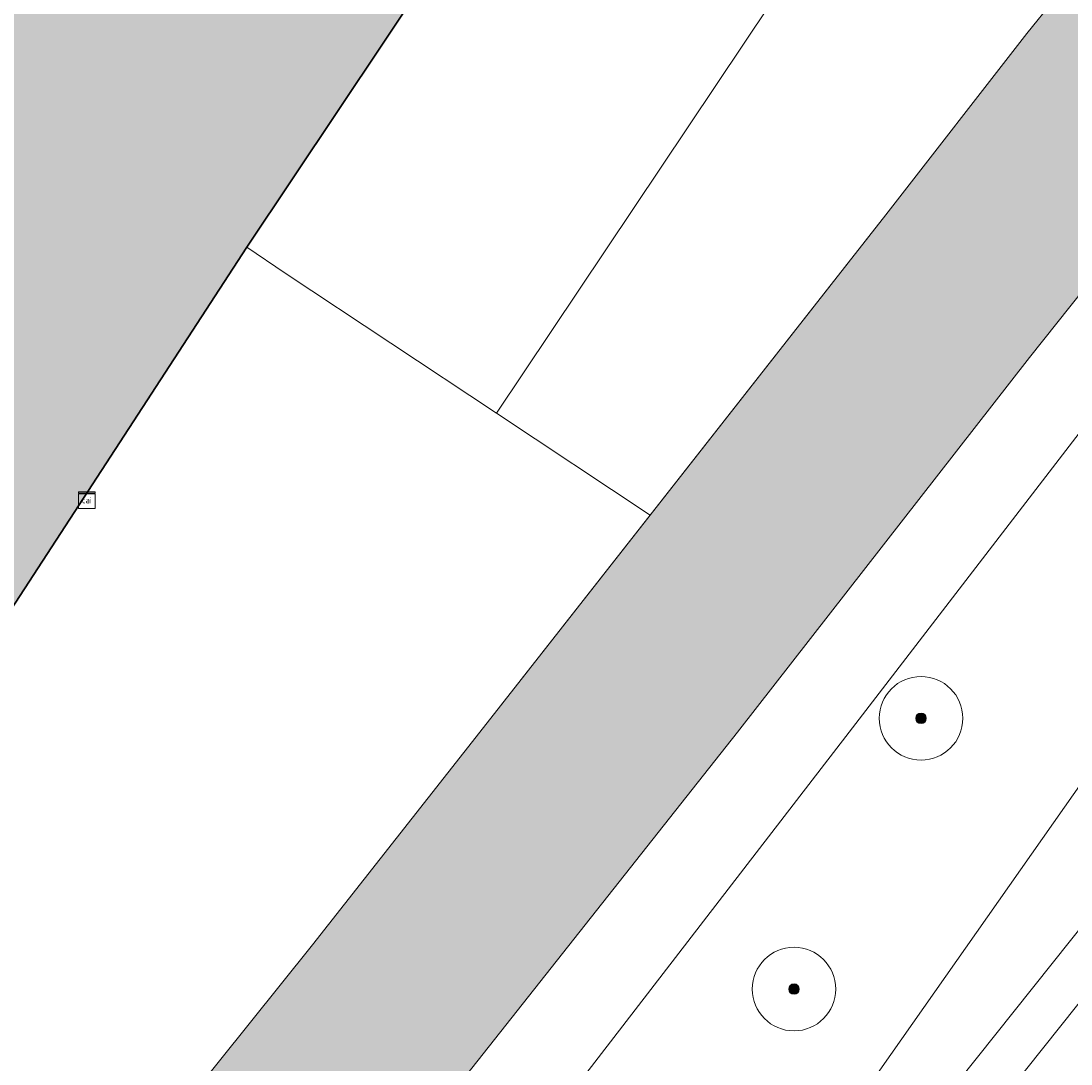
# Model space of a CAD drawing. Header units: metres. Extents: x 125349 to 128236, y 501602 to 503797.
# Tile 514 of 656: x 127310 to 127335, y 502492 to 502517. Entities that reach past the tile are written whole.
import ezdxf
from ezdxf.enums import TextEntityAlignment as Align

# ---------------------------------------------------------------- set-up
doc = ezdxf.new("R2010")
doc.units = ezdxf.units.M
doc.layers.get('0').update_dxf_attribs({"linetype": 'CONTINUOUS'})
for name, color, linetype, lineweight in [('B-WE-GK-BESCHOEIING-G', 130, 'GK-BESCHOEIING-SO', 18), ('B-WE-GR-BEPLANTING_CULTUUR_BOSPLANTSOEN-GV', 90, 'CONTINUOUS', 18), ('B-WE-GR-BOOM-S-500', 90, 'CONTINUOUS', 18), ('B-WE-GR-GROENVOORZIENING-GV', 80, 'CONTINUOUS', 18), ('B-WE-IE-MEUBILAIR-S', 7, 'CONTINUOUS', 18), ('B-WE-OG-BEBOUWING-GV', 7, 'CONTINUOUS', 35), ('B-WE-OG-TERREIN_BEGROEID-GV', 7, 'CONTINUOUS', 18), ('B-WE-OG-WATER-GV', 130, 'CONTINUOUS', 18), ('B-WE-OG-WEG-GV', 7, 'CONTINUOUS', 18), ('B-WE-VH-GESLOTENVERHARDING_ASFALT-GV', 10, 'CONTINUOUS', 18), ('B-WE-VH-OPENVERHARDING_BETONSTRAATSTEEN-GV', 90, 'CONTINUOUS', 18)]:
    doc.layers.add(name, color=color, linetype=linetype, lineweight=lineweight)
doc.layers.add('B-WE-OG-BEBOUWING-V', color=7, linetype='CONTINUOUS', lineweight=18, true_color=0xcc646e)
doc.layers.add('B-WE-OG-WATER-V', color=7, linetype='CONTINUOUS', lineweight=18, true_color=0xbee8ff)
doc.styles.add('NLCS-ISO', font='NLCS-ISO.ttf')
doc.linetypes.add('GK-BESCHOEIING-SO', pattern='A,18,-3,[1,NLCS.SHX,S=0.6,R=0,X=0,Y=0],-3', length=24)

# ---------------------------------------------------------------- blocks, each defined once
blk = doc.blocks.new('SIE-MEUBILAIR_KAST_CAI-SO')
for points in [[(-1, 1), (1, 1), (1, 0.84), (-1, 0.84)], [(-1, 0.76), (1, 0.76), (1, -1), (-1, -1)]]:
    blk.add_lwpolyline(points, close=True)
at = {"style": 'NLCS-ISO'}
blk.add_text('cai', height=0.75, dxfattribs=at).set_placement((0, 0), align=Align.MIDDLE_CENTER)
blk = doc.blocks.new('SGR-BOOM_01-SO')
at = {"linetype": 'ByBlock', "lineweight": 18}
h = blk.add_hatch(color=0, dxfattribs=at)
h.dxf.hatch_style = 1
edge = h.paths.add_edge_path()
edge.add_arc((0, 0), 0.25, 0, 360)
at = {"color": 0, "linetype": 'ByBlock', "lineweight": 18}
for radius in [2, 0.25]:
    blk.add_circle((0, 0), radius, dxfattribs=at)

msp = doc.modelspace()

# ---------------------------------------------------------------- hatches: boundary and pattern name
at = {"layer": 'B-WE-OG-BEBOUWING-V'}
msp.add_hatch(color=256, dxfattribs=at).paths.add_polyline_path([(127278.803, 502457.538), (127306.795, 502499.177), (127307.353, 502500), (127309.001, 502502.426), (127314.987, 502511.606), (127331.392, 502536.16), (127334.293, 502540.368), (127324.053, 502547.488), (127323.99, 502547.393), (127323.809, 502547.122), (127322.56, 502547.95), (127320.376, 502544.838), (127321.71, 502543.979), (127293.946, 502502.4), (127292.337, 502500), (127265.466, 502459.916), (127264.149, 502460.825), (127262.116, 502457.613), (127263.362, 502456.777), (127263.117, 502456.412), (127263.241, 502456.328), (127272.012, 502450.358), (127273.359, 502449.441)])
at = {"layer": 'B-WE-OG-WATER-V'}
h = msp.add_hatch(color=256, dxfattribs=at)
edge = h.paths.add_edge_path()
edge.add_line((127146.932, 502282.446), (127145.997, 502281.283))
edge.add_line((127145.997, 502281.283), (127125.073, 502254.623))
edge.add_line((127125.073, 502254.623), (127121.315, 502250))
edge.add_line((127121.315, 502250), (127105.7, 502230.321))
edge.add_line((127105.7, 502230.321), (127092.161, 502213.258))
edge.add_line((127092.161, 502213.258), (127073.659, 502190.454))
edge.add_line((127073.659, 502190.454), (127048.805, 502159.686))
edge.add_line((127048.805, 502159.686), (127016.739, 502119.704))
edge.add_line((127016.739, 502119.704), (127011.991, 502113.788))
edge.add_line((127011.991, 502113.788), (127006.339, 502106.746))
edge.add_line((127006.339, 502106.746), (127001.514, 502100.734))
edge.add_line((127001.514, 502100.734), (127000, 502098.829))
edge.add_line((127000, 502098.829), (126995.757, 502093.501))
edge.add_arc((126994.338, 502094.368), 1.663, 307.9347, 328.5908, ccw=False)
edge.add_arc((126994.266, 502094.47), 1.787, 290.8977, 307.7223, ccw=False)
edge.add_line((126994.904, 502092.8), (126992.703, 502091.951))
edge.add_line((126992.703, 502091.951), (126993.101, 502090.199))
edge.add_line((126993.101, 502090.199), (126990.848, 502087.398))
edge.add_line((126990.848, 502087.398), (126989.296, 502085.403))
edge.add_arc((126991.447, 502083.282), 3.021, 135.4056, 155.9768)
edge.add_arc((126991.247, 502083.511), 2.747, 158.6408, 165.4838)
edge.add_arc((126991.098, 502083.565), 2.59, 165.8042, 203.7908)
edge.add_arc((126991.084, 502083.558), 2.574, 203.7674, 237.2676)
edge.add_arc((126991.118, 502084.558), 3.473, 245.7558, 267.9205)
edge.add_arc((126991.046, 502083.986), 2.898, 268.9368, 294.3357)
edge.add_arc((126990.526, 502084.506), 3.595, 298.4651, 315.5747)
edge.add_line((126993.094, 502081.989), (126996.543, 502086.319))
edge.add_line((126996.543, 502086.319), (127000, 502090.659))
edge.add_line((127000, 502090.659), (127002.168, 502093.374))
edge.add_line((127002.168, 502093.374), (127018.05, 502113.191))
edge.add_line((127018.05, 502113.191), (127031.108, 502129.472))
edge.add_line((127031.108, 502129.472), (127061.611, 502167.612))
edge.add_line((127061.611, 502167.612), (127076.18, 502185.636))
edge.add_line((127076.18, 502185.636), (127097.104, 502211.626))
edge.add_line((127097.104, 502211.626), (127127.528, 502250))
edge.add_line((127127.528, 502250), (127141.585, 502267.668))
edge.add_line((127141.585, 502267.668), (127174.668, 502308.914))
edge.add_line((127174.668, 502308.914), (127184.906, 502321.879))
edge.add_line((127184.906, 502321.879), (127188.636, 502326.611))
edge.add_line((127188.636, 502326.611), (127189.054, 502327.119))
edge.add_line((127189.054, 502327.119), (127190.095, 502328.384))
edge.add_line((127190.095, 502328.384), (127190.593, 502328.989))
edge.add_line((127190.593, 502328.989), (127194.521, 502333.834))
edge.add_line((127194.521, 502333.834), (127200.996, 502341.901))
edge.add_line((127200.996, 502341.901), (127210.601, 502354.098))
edge.add_line((127210.601, 502354.098), (127221.457, 502367.694))
edge.add_line((127221.457, 502367.694), (127227.76, 502375.492))
edge.add_line((127227.76, 502375.492), (127239.316, 502389.987))
edge.add_line((127239.316, 502389.987), (127250.522, 502404.183))
edge.add_line((127250.522, 502404.183), (127250.931, 502404.69))
edge.add_line((127250.931, 502404.69), (127252.814, 502407.025))
edge.add_line((127252.814, 502407.025), (127253.223, 502407.532))
edge.add_line((127253.223, 502407.532), (127261.528, 502418.029))
edge.add_line((127261.528, 502418.029), (127262.16, 502418.83))
edge.add_line((127262.16, 502418.83), (127280.756, 502442.371))
edge.add_line((127280.756, 502442.371), (127281.388, 502443.172))
edge.add_line((127281.388, 502443.172), (127288.742, 502452.27))
edge.add_line((127288.742, 502452.27), (127292.844, 502457.368))
edge.add_line((127292.844, 502457.368), (127301.099, 502467.765))
edge.add_line((127301.099, 502467.765), (127310.554, 502479.662))
edge.add_line((127310.554, 502479.662), (127316.457, 502487.01))
edge.add_line((127316.457, 502487.01), (127326.723, 502500))
edge.add_line((127326.723, 502500), (127333.71, 502508.963))
edge.add_line((127333.71, 502508.963), (127335.017, 502510.607))
edge.add_line((127335.017, 502510.607), (127336.627, 502512.7))
edge.add_line((127336.627, 502512.7), (127337.733, 502514.095))
edge.add_line((127337.733, 502514.095), (127339.041, 502516.04))
edge.add_line((127339.041, 502516.04), (127342.413, 502521.025))
edge.add_line((127342.413, 502521.025), (127343.922, 502523.169))
edge.add_line((127343.922, 502523.169), (127345.282, 502525.313))
edge.add_line((127345.282, 502525.313), (127347.094, 502528.256))
edge.add_line((127347.094, 502528.256), (127349.97, 502532.701))
edge.add_line((127349.97, 502532.701), (127348.925, 502534.188))
edge.add_line((127348.925, 502534.188), (127347.874, 502534.784))
edge.add_line((127347.874, 502534.784), (127345.706, 502535.075))
edge.add_line((127345.706, 502535.075), (127344.77, 502533.818))
edge.add_line((127344.77, 502533.818), (127343.611, 502531.773))
edge.add_line((127343.611, 502531.773), (127342.1, 502529.279))
edge.add_line((127342.1, 502529.279), (127339.935, 502525.888))
edge.add_line((127339.935, 502525.888), (127339.482, 502525.14))
edge.add_line((127339.482, 502525.14), (127334.298, 502517.512))
edge.add_line((127334.298, 502517.512), (127333.645, 502516.715))
edge.add_line((127333.645, 502516.715), (127330.276, 502512.38))
edge.add_line((127330.276, 502512.38), (127324.635, 502505.193))
edge.add_line((127324.635, 502505.193), (127320.559, 502500))
edge.add_line((127320.559, 502500), (127316.56, 502494.911))
edge.add_line((127316.56, 502494.911), (127303.003, 502478.016))
edge.add_line((127303.003, 502478.016), (127288.996, 502460.371))
edge.add_line((127288.996, 502460.371), (127283.864, 502454.114))
edge.add_line((127283.864, 502454.114), (127280.592, 502450.124))
edge.add_line((127280.592, 502450.124), (127273.338, 502440.977))
edge.add_line((127273.338, 502440.977), (127272.406, 502439.824))
edge.add_line((127272.406, 502439.824), (127267.412, 502433.643))
edge.add_line((127267.412, 502433.643), (127265.784, 502431.629))
edge.add_line((127265.784, 502431.629), (127264.526, 502430.033))
edge.add_line((127264.526, 502430.033), (127263.689, 502428.97))
edge.add_line((127263.689, 502428.97), (127258.337, 502422.178))
edge.add_line((127258.337, 502422.178), (127257.079, 502420.582))
edge.add_line((127257.079, 502420.582), (127256.73, 502420.141))
edge.add_line((127256.73, 502420.141), (127247.423, 502408.377))
edge.add_line((127247.423, 502408.377), (127247.074, 502407.936))
edge.add_line((127247.074, 502407.936), (127233.567, 502391.041))
edge.add_line((127233.567, 502391.041), (127220.66, 502374.896))
edge.add_line((127220.66, 502374.896), (127210.055, 502361.549))
edge.add_line((127210.055, 502361.549), (127195.947, 502343.954))
edge.add_line((127195.947, 502343.954), (127192.549, 502339.583))
edge.add_line((127192.549, 502339.583), (127188.794, 502334.752))
edge.add_line((127188.794, 502334.752), (127187.242, 502332.86))
edge.add_line((127187.242, 502332.86), (127186.557, 502331.941))
edge.add_line((127186.557, 502331.941), (127186.756, 502331.78))
edge.add_line((127186.756, 502331.78), (127186.503, 502331.467))
edge.add_line((127186.503, 502331.467), (127186.448, 502331.398))
edge.add_line((127186.448, 502331.398), (127186.353, 502331.281))
edge.add_line((127186.353, 502331.281), (127186.067, 502330.928))
edge.add_line((127186.067, 502330.928), (127185.323, 502330.007))
edge.add_line((127185.323, 502330.007), (127185.112, 502329.746))
edge.add_line((127185.112, 502329.746), (127184.871, 502329.447))
edge.add_line((127184.871, 502329.447), (127184.543, 502329.336))
edge.add_line((127184.543, 502329.336), (127182.177, 502326.417))
edge.add_line((127182.177, 502326.417), (127166.026, 502306.191))
edge.add_line((127166.026, 502306.191), (127162.786, 502302.162))
edge.add_line((127162.786, 502302.162), (127146.932, 502282.446))

# ---------------------------------------------------------------- linework, layer by layer
at = {"layer": 'B-WE-GK-BESCHOEIING-G', "flags": 128}
for points in [[(127186.756, 502331.78), (127186.557, 502331.941), (127187.242, 502332.86), (127188.794, 502334.752), (127195.947, 502343.954), (127210.055, 502361.549), (127220.66, 502374.896), (127233.567, 502391.041), (127247.074, 502407.936), (127247.423, 502408.377), (127256.73, 502420.141), (127257.079, 502420.582), (127258.337, 502422.178), (127264.526, 502430.033), (127265.784, 502431.629), (127273.338, 502440.977), (127280.592, 502450.124), (127288.996, 502460.371), (127303.003, 502478.016), (127316.56, 502494.911), (127320.559, 502500), (127330.276, 502512.38), (127333.645, 502516.715), (127334.298, 502517.512), (127339.482, 502525.14), (127339.935, 502525.888), (127342.1, 502529.279), (127343.611, 502531.773), (127344.77, 502533.818), (127345.706, 502535.075), (127347.874, 502534.784)], [(127190.593, 502328.989), (127194.521, 502333.834), (127200.996, 502341.901), (127210.601, 502354.098), (127221.457, 502367.694), (127227.76, 502375.492), (127239.316, 502389.987), (127250.522, 502404.183), (127250.931, 502404.69), (127252.814, 502407.025), (127253.223, 502407.532), (127261.528, 502418.029), (127262.16, 502418.83), (127280.756, 502442.371), (127281.388, 502443.172), (127288.742, 502452.27), (127292.844, 502457.368), (127301.099, 502467.765), (127310.554, 502479.662), (127316.457, 502487.01), (127326.723, 502500), (127333.71, 502508.963), (127335.017, 502510.607), (127336.627, 502512.7), (127337.733, 502514.095), (127339.041, 502516.04), (127342.413, 502521.025), (127343.922, 502523.169), (127345.282, 502525.313), (127347.094, 502528.256), (127349.97, 502532.701), (127348.925, 502534.188)]]:
    msp.add_lwpolyline(points, dxfattribs=at)
at = {"layer": 'B-WE-GR-BEPLANTING_CULTUUR_BOSPLANTSOEN-GV', "flags": 128}
msp.add_lwpolyline([(127324.635, 502505.193), (127330.276, 502512.38), (127333.645, 502516.715), (127334.298, 502517.512), (127339.482, 502525.14), (127339.935, 502525.888), (127342.1, 502529.279), (127343.611, 502531.773), (127344.77, 502533.818), (127345.706, 502535.075), (127347.92, 502538.64), (127343.657, 502541.622), (127337.379, 502532.176), (127320.96, 502507.634)], close=True, dxfattribs=at)
at = {"layer": 'B-WE-GR-GROENVOORZIENING-GV', "flags": 128}
msp.add_lwpolyline([(127324.35, 502482.035), (127339.206, 502500.679), (127342.217, 502504.479), (127348.701, 502513.344), (127356.195, 502524.621), (127357.626, 502527.291), (127358.371, 502529.373), (127357.834, 502531.893), (127357.04, 502533.068), (127353.358, 502534.607), (127350.702, 502534.633), (127349.97, 502532.701), (127347.094, 502528.256), (127345.282, 502525.313), (127343.922, 502523.169), (127342.413, 502521.025), (127339.041, 502516.04), (127337.733, 502514.095), (127336.627, 502512.7), (127335.017, 502510.607), (127333.71, 502508.963), (127326.723, 502500), (127316.457, 502487.01)], dxfattribs=at)
for points in [[(127335.064, 502507.364), (127329.399, 502500), (127312.644, 502478.256), (127316.18, 502475.512), (127328.345, 502489.365), (127335.809, 502500), (127338.077, 502503.212)], [(127335.064, 502507.364), (127338.077, 502503.212), (127335.809, 502500), (127328.345, 502489.365), (127316.18, 502475.512), (127312.644, 502478.256), (127329.399, 502500)]]:
    msp.add_lwpolyline(points, close=True, dxfattribs=at)
at = {"layer": 'B-WE-OG-BEBOUWING-GV', "flags": 128}
msp.add_lwpolyline([(127278.803, 502457.538), (127306.795, 502499.177), (127307.353, 502500), (127309.001, 502502.426), (127314.987, 502511.606), (127331.392, 502536.16), (127334.293, 502540.368), (127324.053, 502547.488), (127323.99, 502547.393), (127323.809, 502547.122), (127322.56, 502547.95), (127320.376, 502544.838), (127321.71, 502543.979), (127293.946, 502502.4), (127292.337, 502500), (127265.466, 502459.916), (127264.149, 502460.825), (127262.116, 502457.613), (127263.362, 502456.777), (127263.117, 502456.412), (127263.241, 502456.328), (127272.012, 502450.358), (127273.359, 502449.441)], close=True, dxfattribs=at)
at = {"layer": 'B-WE-OG-TERREIN_BEGROEID-GV', "flags": 128}
msp.add_lwpolyline([(127283.864, 502454.114), (127288.996, 502460.371), (127303.003, 502478.016), (127316.56, 502494.911), (127320.559, 502500), (127324.635, 502505.193), (127320.96, 502507.634), (127315.906, 502510.981), (127314.987, 502511.606), (127309.001, 502502.426), (127307.353, 502500), (127306.795, 502499.177), (127308.68, 502497.92), (127280.68, 502456.28)], close=True, dxfattribs=at)
at = {"layer": 'B-WE-OG-WATER-GV', "flags": 128}
for points in [[(127316.457, 502487.01), (127326.723, 502500), (127333.71, 502508.963), (127335.017, 502510.607), (127336.627, 502512.7), (127337.733, 502514.095), (127339.041, 502516.04), (127342.413, 502521.025)], [(127334.298, 502517.512), (127333.645, 502516.715), (127330.276, 502512.38), (127324.635, 502505.193), (127320.559, 502500), (127316.56, 502494.911), (127303.003, 502478.016)]]:
    msp.add_lwpolyline(points, dxfattribs=at)
at = {"layer": 'B-WE-OG-WEG-GV', "flags": 128}
msp.add_lwpolyline([(127286.583, 502432.718), (127305.743, 502457.011), (127325.203, 502481.354), (127340.061, 502500), (127343.086, 502503.818), (127349.575, 502512.69), (127352.605, 502516.645), (127357.187, 502524.049), (127358.675, 502526.826), (127359.55, 502529.273), (127358.371, 502529.373), (127357.626, 502527.291), (127356.195, 502524.621), (127348.701, 502513.344), (127342.217, 502504.479), (127339.206, 502500.679), (127324.35, 502482.035), (127304.888, 502457.69), (127285.729, 502433.398)], dxfattribs=at)
at = {"layer": 'B-WE-VH-GESLOTENVERHARDING_ASFALT-GV', "flags": 128}
msp.add_lwpolyline([(127391.147, 502595.469), (127374.5, 502556.86), (127366.837, 502540.534), (127365.38, 502538.136), (127359.55, 502529.273), (127358.675, 502526.826), (127357.187, 502524.049), (127352.605, 502516.645), (127349.575, 502512.69), (127343.086, 502503.818), (127340.061, 502500), (127325.203, 502481.354), (127305.743, 502457.011), (127286.583, 502432.718), (127267.623, 502409.074), (127253.065, 502390.73), (127242.01, 502376.734), (127232.404, 502364.537)], dxfattribs=at)
at = {"layer": 'B-WE-VH-OPENVERHARDING_BETONSTRAATSTEEN-GV', "flags": 128}
msp.add_lwpolyline([(127337.379, 502532.176), (127333.953, 502534.456), (127331.392, 502536.16), (127314.987, 502511.606), (127315.906, 502510.981), (127320.96, 502507.634)], close=True, dxfattribs=at)

# ---------------------------------------------------------------- block references
at = {"layer": 'B-WE-GR-BOOM-S-500', "xscale": 0.5, "yscale": 0.5, "zscale": 0.5}
for p in [(127331.117, 502500.33), (127328.078, 502493.852)]:
    msp.add_blockref('SGR-BOOM_01-SO', p, dxfattribs=at)
at = {"layer": 'B-WE-IE-MEUBILAIR-S', "xscale": 0.2, "yscale": 0.2, "zscale": 0.2}
msp.add_blockref('SIE-MEUBILAIR_KAST_CAI-SO', (127311.158, 502505.55), dxfattribs=at)

doc.saveas('drawing.dxf')
